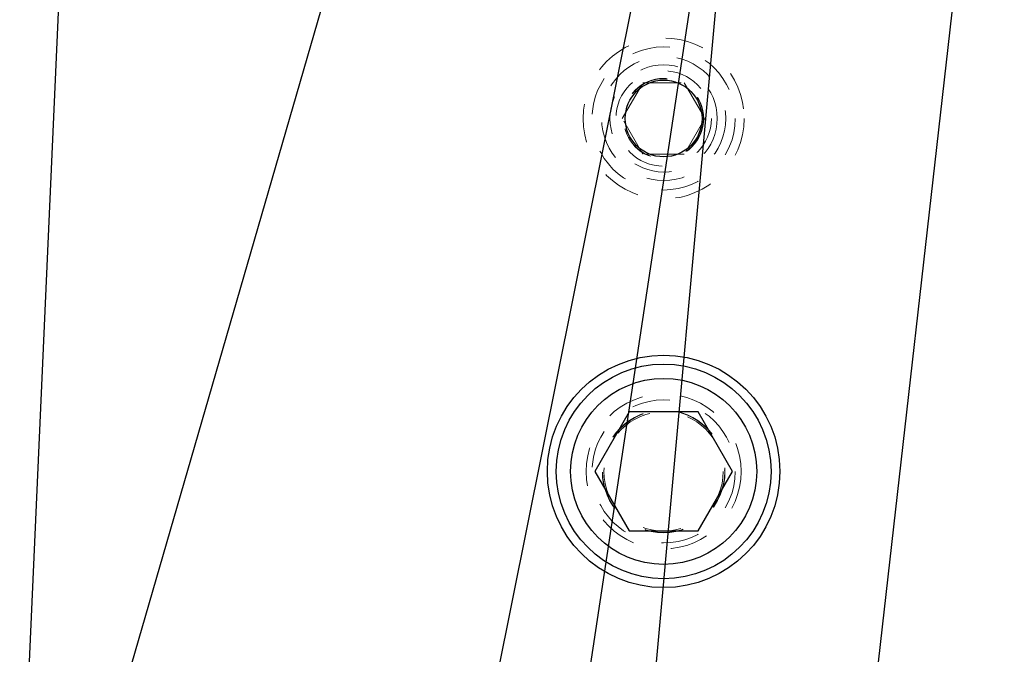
# Model space of a CAD drawing. Header units: inches. Extents: x 1880 to 2363, y -453 to -54.
# Tile 352 of 656: x 2039 to 2041.57, y -269.24 to -267.57. Entities that reach past the tile are written whole.
import ezdxf

# ---------------------------------------------------------------- set-up
doc = ezdxf.new("R2010")
doc.units = ezdxf.units.IN
doc.header["$LTSCALE"] = 0.5
doc.header["$MEASUREMENT"] = 0
doc.linetypes.add('HIDDEN', pattern=[0.225, 0.15, -0.075])
for name, color, linetype in [('DIE-M-S', 8, 'Continuous'), ('DIE-M-S3', 8, 'Continuous'), ('DSS-M-S', 53, 'Continuous'), ('SID-M-S', 105, 'Continuous'), ('SVD-M-S', 8, 'Continuous')]:
    doc.layers.add(name, color=color, linetype=linetype)

msp = doc.modelspace()

# ---------------------------------------------------------------- linework, layer by layer
at = {"layer": 'DIE-M-S', "linetype": 'Continuous', "lineweight": 25}
for centre, radius in [((2040.68179, -267.83362), 0.1005), ((2040.68179, -268.75862), 0.3045)]:
    msp.add_circle(centre, radius, dxfattribs=at)
at = {"layer": 'DIE-M-S', "linetype": 'HIDDEN', "lineweight": 18}
msp.add_circle((2040.68179, -268.75862), 0.203, dxfattribs=at)
at = {"layer": 'DIE-M-S3', "linetype": 'HIDDEN', "lineweight": 18}
for radius in [0.211, 0.1405]:
    msp.add_circle((2040.68179, -267.83362), radius, dxfattribs=at)
at = {"layer": 'DSS-M-S', "linetype": 'HIDDEN', "lineweight": 18}
msp.add_circle((2040.68179, -268.75862), 0.15625, dxfattribs=at)
at = {"layer": 'SID-M-S'}
for p, q in [((2039.15875, -266.15581), (2038.80867, -274.01583)), ((2041.57396, -266.34363), (2040.70372, -274.01687)), ((2040.896, -266.57537), (2039.77208, -274.0178)), ((2040.90519, -266.57648), (2040.23008, -274.01643)), ((2039.91342, -267.10347), (2037.91036, -274.02323)), ((2040.60112, -267.52168), (2039.29816, -274.0194))]:
    msp.add_line(p, q, dxfattribs=at)
at = {"layer": 'SVD-M-S', "linetype": 'HIDDEN', "lineweight": 18}
for p, q in [((2040.57354, -267.83362), (2040.62767, -267.73987)), ((2040.62767, -267.73987), (2040.73592, -267.73987)), ((2040.73592, -267.73987), (2040.79005, -267.83362)), ((2040.62767, -267.92737), (2040.57354, -267.83362)), ((2040.79005, -267.83362), (2040.73592, -267.92737)), ((2040.73592, -267.92737), (2040.62767, -267.92737))]:
    msp.add_line(p, q, dxfattribs=at)
at = {"layer": 'SVD-M-S', "linetype": 'Continuous', "lineweight": 25}
for p, q in [((2040.59173, -268.60262), (2040.50166, -268.75862)), ((2040.77186, -268.60262), (2040.59173, -268.60262)), ((2040.86193, -268.75862), (2040.77186, -268.60262)), ((2040.50166, -268.75862), (2040.59173, -268.91462)), ((2040.77186, -268.91462), (2040.86193, -268.75862)), ((2040.59173, -268.91462), (2040.77186, -268.91462))]:
    msp.add_line(p, q, dxfattribs=at)
at = {"layer": 'SVD-M-S', "linetype": 'HIDDEN', "lineweight": 18}
for centre, radius in [((2040.68179, -267.83362), 0.1875), ((2040.68179, -267.83362), 0.1625), ((2040.68179, -267.83362), 0.125), ((2040.68179, -267.83362), 0.10497), ((2040.68179, -267.83362), 0.1047), ((2040.68179, -267.83362), 0.10418), ((2040.68179, -268.75862), 0.1875), ((2040.68179, -268.75862), 0.16072), ((2040.68179, -268.75862), 0.16045), ((2040.68179, -268.75862), 0.15993)]:
    msp.add_circle(centre, radius, dxfattribs=at)
at = {"layer": 'SVD-M-S', "linetype": 'Continuous', "lineweight": 25}
for radius in [0.28125, 0.24375]:
    msp.add_circle((2040.68179, -268.75862), radius, dxfattribs=at)

doc.saveas('drawing.dxf')
